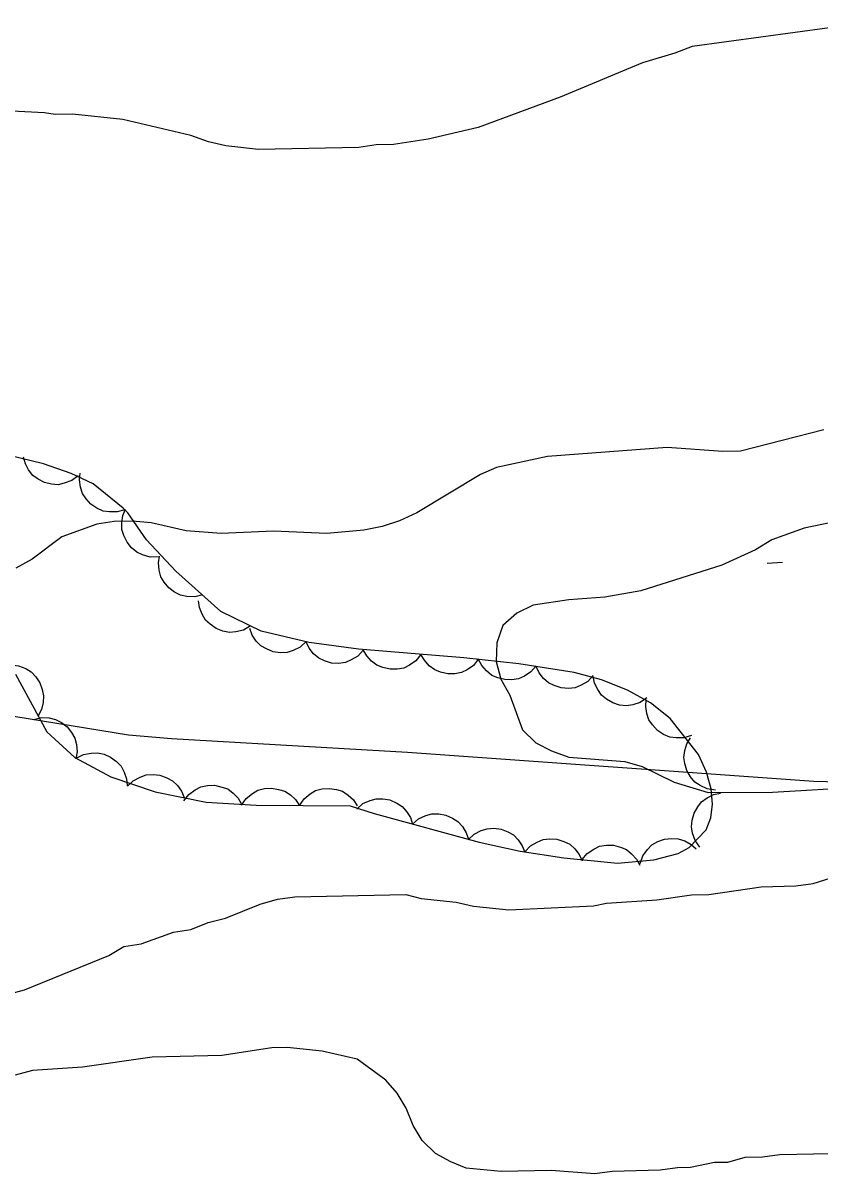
# Model space of a CAD drawing. Extents: x 336540 to 340074, y 5572036 to 5573747.
# Drawn here: x 338103.6 to 338144.9, y 5573049.7 to 5573109.4 of the extents above; entities that cross this region are included whole.
import ezdxf

# ---------------------------------------------------------------- set-up
doc = ezdxf.new("R2010")
doc.units = 0
for name, color, linetype in [('Niveau 1', 7, 'Continuous'), ('Niveau 2', 7, 'Continuous'), ('Niveau 22', 7, 'Continuous'), ('Niveau 3', 7, 'Continuous'), ('Niveau 44', 7, 'Continuous')]:
    doc.layers.add(name, color=color, linetype=linetype)

msp = doc.modelspace()

# ---------------------------------------------------------------- linework, layer by layer
at = {"layer": 'Niveau 1'}
for points in [[(338146.86, 5573083.76), (338144.1, 5573083.19), (338142.42, 5573082.59), (338141.58, 5573082.06), (338139.84, 5573081.28), (338135.63, 5573079.95), (338133.77, 5573079.62), (338131.91, 5573079.47), (338130.05, 5573079.2), (338129.21, 5573078.79), (338128.49, 5573078.15), (338128.17, 5573077.24), (338128.13, 5573076.28), (338128.38, 5573075.37), (338128.85, 5573074.54), (338129.51, 5573072.74), (338130.2, 5573072.07), (338131, 5573071.64), (338131.91, 5573071.32), (338134.8, 5573071.1), (338135.71, 5573070.83), (338137.37, 5573070.02), (338139.13, 5573069.49), (338142.47, 5573069.51)], [(338142.47, 5573069.51), (338147.15, 5573069.78)]]:
    msp.add_lwpolyline(points, dxfattribs=at)
at = {"layer": 'Niveau 2'}
for points in [[(338147.19, 5573109.38), (338138.3, 5573108.17), (338137.4, 5573107.81), (338135.72, 5573107.32), (338131.46, 5573105.53), (338127.21, 5573103.97), (338124.62, 5573103.35), (338122.82, 5573103.09), (338121.92, 5573103.07), (338121.02, 5573102.93), (338115.82, 5573102.82), (338114.13, 5573103.01), (338113.22, 5573103.22), (338112.31, 5573103.54), (338108.79, 5573104.37), (338106.18, 5573104.65), (338105.28, 5573104.63), (338104.72, 5573104.73), (338101.32, 5573104.89)], [(338145.12, 5573088.29), (338140.8, 5573087.18), (338139.89, 5573087.16), (338137.01, 5573087.38), (338130.8, 5573086.91), (338128.16, 5573086.34), (338127.32, 5573085.98), (338124.03, 5573083.99), (338123.13, 5573083.57), (338122.23, 5573083.27), (338121.28, 5573083.08), (338119.36, 5573082.92), (338116.59, 5573083.03), (338113.88, 5573082.92), (338112.07, 5573083.05), (338110.25, 5573083.46), (338109.29, 5573083.56), (338108.33, 5573083.53)], [(338108.33, 5573083.53), (338107.43, 5573083.4), (338105.63, 5573082.74), (338104.08, 5573081.58), (338103.24, 5573081.11)], [(338102.78, 5573059.01), (338103.68, 5573059.25), (338108.05, 5573061.04), (338108.83, 5573061.51), (338109.73, 5573061.64), (338111.41, 5573062.25), (338112.31, 5573062.38), (338113.21, 5573062.74), (338114.11, 5573062.98), (338115.9, 5573063.7), (338116.8, 5573063.95), (338117.7, 5573064.08), (338123.46, 5573064.2), (338124.25, 5573063.99), (338126.07, 5573063.81), (338126.97, 5573063.6), (338128.79, 5573063.41), (338133.19, 5573063.62), (338133.86, 5573063.75), (338136.46, 5573063.92), (338138.26, 5573064.18), (338139.16, 5573064.2), (338141.87, 5573064.6), (338143.67, 5573064.64), (338144.57, 5573064.77), (338147.27, 5573065.62)], [(338130.99, 5573049.89), (338128.4, 5573049.83), (338126.58, 5573050.02), (338125.79, 5573050.34), (338124.99, 5573050.78), (338124.3, 5573051.44), (338123.83, 5573052.22), (338123.47, 5573053.12), (338123, 5573053.9), (338122.42, 5573054.57), (338120.93, 5573055.66), (338119.11, 5573056.08), (338117.3, 5573056.26), (338116.51, 5573056.25), (338113.92, 5573055.85), (338110.31, 5573055.77), (338106.7, 5573055.24), (338104.11, 5573055.07), (338103.21, 5573054.83)], [(338146.34, 5573050.78), (338142.84, 5573050.71), (338141.94, 5573050.58), (338141.03, 5573050.56), (338140.13, 5573050.31), (338139.46, 5573050.3), (338138.22, 5573050.04), (338137.54, 5573050.03), (338136.64, 5573049.9), (338134.16, 5573049.84), (338133.26, 5573049.71), (338130.99, 5573049.89)]]:
    msp.add_lwpolyline(points, dxfattribs=at)
at = {"layer": 'Niveau 22'}
msp.add_lwpolyline([(338049.55, 5573077.04), (338055.52, 5573076.51), (338059.11, 5573076.37), (338067.19, 5573076.21), (338073.72, 5573076.33), (338075.61, 5573076.39), (338078.29, 5573076.7), (338087.33, 5573077.08), (338088.54, 5573076.81), (338090.09, 5573075.98), (338091.76, 5573075.28), (338092.86, 5573075.01), (338094.79, 5573075.24), (338097.44, 5573074.8), (338103.13, 5573073.44), (338109.08, 5573072.48), (338111.3, 5573072.28), (338123.55, 5573071.57), (338144.61, 5573070.08), (338150.49, 5573069.92)], dxfattribs=at)
at = {"layer": 'Niveau 3'}
msp.add_line((338142.19, 5573081.37), (338142.99, 5573081.43), dxfattribs=at)
at = {"layer": 'Niveau 44'}
for points in [[(338138.62, 5573071.46), (338137.16, 5573073.33), (338136.14, 5573074.14), (338134.95, 5573074.79), (338133.6, 5573075.33), (338132.19, 5573075.71), (338129.31, 5573076.16), (338126.46, 5573076.47), (338121, 5573076.91), (338118.44, 5573077.27), (338115.95, 5573077.85), (338113.86, 5573078.87), (338111.54, 5573080.97), (338110.01, 5573082.58), (338109.05, 5573083.98), (338108.81, 5573084.22), (338107.25, 5573085.49), (338106.11, 5573086.03), (338104.68, 5573086.52), (338102.3, 5573087.09)], [(338106.47, 5573085.91), (338106.14, 5573085.66), (338105.75, 5573085.52), (338105.43, 5573085.44), (338105.08, 5573085.47), (338104.72, 5573085.56), (338104.39, 5573085.74), (338104.12, 5573085.93), (338103.9, 5573086.21), (338103.73, 5573086.53), (338103.63, 5573086.88)], [(338108.89, 5573084.15), (338108.49, 5573084.03), (338108.09, 5573084.03), (338107.76, 5573084.08), (338107.44, 5573084.22), (338107.13, 5573084.43), (338106.88, 5573084.72), (338106.69, 5573084.98), (338106.59, 5573085.32), (338106.54, 5573085.69), (338106.57, 5573086.05)], [(338110.62, 5573081.7), (338110.2, 5573081.69), (338109.81, 5573081.81), (338109.51, 5573081.95), (338109.24, 5573082.17), (338109.01, 5573082.46), (338108.84, 5573082.81), (338108.74, 5573083.12), (338108.73, 5573083.47), (338108.79, 5573083.84), (338108.92, 5573084.17)], [(338112.91, 5573079.73), (338112.51, 5573079.63), (338112.1, 5573079.65), (338111.78, 5573079.71), (338111.46, 5573079.87), (338111.17, 5573080.1), (338110.93, 5573080.4), (338110.76, 5573080.67), (338110.67, 5573081.02), (338110.64, 5573081.39), (338110.69, 5573081.74)], [(338115.41, 5573078.12), (338115.04, 5573077.91), (338114.65, 5573077.82), (338114.32, 5573077.78), (338113.97, 5573077.85), (338113.63, 5573077.99), (338113.32, 5573078.21), (338113.07, 5573078.43), (338112.9, 5573078.73), (338112.76, 5573079.07), (338112.71, 5573079.43)], [(338118.28, 5573077.31), (338117.98, 5573077.02), (338117.61, 5573076.85), (338117.3, 5573076.74), (338116.95, 5573076.73), (338116.58, 5573076.78), (338116.23, 5573076.93), (338115.94, 5573077.09), (338115.7, 5573077.34), (338115.49, 5573077.65), (338115.36, 5573077.99)], [(338121.25, 5573076.87), (338120.97, 5573076.56), (338120.62, 5573076.36), (338120.32, 5573076.22), (338119.97, 5573076.18), (338119.6, 5573076.2), (338119.24, 5573076.32), (338118.94, 5573076.45), (338118.67, 5573076.68), (338118.44, 5573076.97), (338118.28, 5573077.29)], [(338124.24, 5573076.65), (338123.98, 5573076.32), (338123.65, 5573076.09), (338123.35, 5573075.94), (338123.01, 5573075.88), (338122.64, 5573075.88), (338122.26, 5573075.97), (338121.96, 5573076.09), (338121.68, 5573076.3), (338121.43, 5573076.58), (338121.25, 5573076.89)], [(338127.23, 5573076.41), (338126.97, 5573076.08), (338126.64, 5573075.85), (338126.34, 5573075.7), (338126, 5573075.64), (338125.63, 5573075.64), (338125.25, 5573075.73), (338124.95, 5573075.85), (338124.67, 5573076.06), (338124.42, 5573076.34), (338124.24, 5573076.65)], [(338102.96, 5573076.1), (338103.37, 5573076.06), (338103.75, 5573075.91), (338104.04, 5573075.74), (338104.28, 5573075.49), (338104.48, 5573075.18), (338104.61, 5573074.82), (338104.68, 5573074.5), (338104.65, 5573074.15), (338104.56, 5573073.79), (338104.4, 5573073.47)], [(338130.21, 5573076.06), (338129.94, 5573075.74), (338129.6, 5573075.52), (338129.3, 5573075.38), (338128.95, 5573075.33), (338128.59, 5573075.34), (338128.22, 5573075.44), (338127.91, 5573075.56), (338127.64, 5573075.79), (338127.4, 5573076.07), (338127.23, 5573076.39)], [(338133.17, 5573075.56), (338132.89, 5573075.25), (338132.54, 5573075.05), (338132.23, 5573074.92), (338131.88, 5573074.88), (338131.51, 5573074.91), (338131.15, 5573075.03), (338130.85, 5573075.17), (338130.59, 5573075.4), (338130.36, 5573075.69), (338130.21, 5573076.02)], [(338103.22, 5573075.62), (338104.85, 5573072.64), (338106.29, 5573071.3), (338108.16, 5573070.3), (338110.46, 5573069.52), (338113.11, 5573068.99), (338115.7, 5573068.83), (338120.57, 5573068.8), (338121.81, 5573068.39), (338127.26, 5573066.91), (338129.38, 5573066.45), (338131.64, 5573066.1), (338134.42, 5573065.83), (338136.31, 5573065.99), (338137.57, 5573066.32), (338138.14, 5573066.64), (338139.03, 5573067.55), (338139.27, 5573068.18), (338139.36, 5573068.88), (338139.29, 5573069.67), (338139.05, 5573070.55), (338138.62, 5573071.46)], [(338135.95, 5573074.39), (338135.61, 5573074.15), (338135.22, 5573074.03), (338134.89, 5573073.98), (338134.54, 5573074.02), (338134.19, 5573074.13), (338133.86, 5573074.33), (338133.6, 5573074.53), (338133.4, 5573074.82), (338133.24, 5573075.15), (338133.17, 5573075.5)], [(338138.27, 5573072.45), (338137.87, 5573072.32), (338137.47, 5573072.32), (338137.14, 5573072.36), (338136.82, 5573072.5), (338136.51, 5573072.7), (338136.25, 5573072.99), (338136.06, 5573073.25), (338135.95, 5573073.59), (338135.9, 5573073.95), (338135.92, 5573074.31)], [(338104.16, 5573073.28), (338104.57, 5573073.38), (338104.97, 5573073.35), (338105.29, 5573073.28), (338105.61, 5573073.12), (338105.9, 5573072.89), (338106.13, 5573072.59), (338106.3, 5573072.31), (338106.38, 5573071.97), (338106.41, 5573071.6), (338106.35, 5573071.24)], [(338139.5, 5573069.61), (338139.08, 5573069.67), (338138.72, 5573069.85), (338138.44, 5573070.03), (338138.21, 5573070.3), (338138.03, 5573070.62), (338137.92, 5573070.99), (338137.87, 5573071.31), (338137.92, 5573071.66), (338138.03, 5573072.01), (338138.21, 5573072.32)], [(338106.37, 5573071.26), (338106.74, 5573071.45), (338107.14, 5573071.53), (338107.47, 5573071.55), (338107.81, 5573071.47), (338108.15, 5573071.32), (338108.45, 5573071.09), (338108.69, 5573070.86), (338108.85, 5573070.55), (338108.98, 5573070.2), (338109.01, 5573069.84)], [(338109.03, 5573069.81), (338109.32, 5573070.1), (338109.68, 5573070.29), (338110, 5573070.4), (338110.35, 5573070.42), (338110.71, 5573070.38), (338111.07, 5573070.25), (338111.36, 5573070.1), (338111.61, 5573069.85), (338111.83, 5573069.55), (338111.97, 5573069.22)], [(338111.95, 5573069.06), (338112.2, 5573069.39), (338112.54, 5573069.63), (338112.83, 5573069.78), (338113.17, 5573069.85), (338113.54, 5573069.86), (338113.91, 5573069.77), (338114.22, 5573069.67), (338114.5, 5573069.45), (338114.76, 5573069.19), (338114.94, 5573068.88)], [(338114.94, 5573068.83), (338115.18, 5573069.18), (338115.5, 5573069.43), (338115.78, 5573069.6), (338116.12, 5573069.69), (338116.49, 5573069.72), (338116.86, 5573069.65), (338117.18, 5573069.56), (338117.47, 5573069.37), (338117.74, 5573069.12), (338117.94, 5573068.82)], [(338117.94, 5573068.82), (338118.18, 5573069.16), (338118.5, 5573069.41), (338118.78, 5573069.59), (338119.12, 5573069.67), (338119.49, 5573069.7), (338119.86, 5573069.64), (338120.18, 5573069.55), (338120.47, 5573069.35), (338120.74, 5573069.1), (338120.94, 5573068.8)], [(338138.69, 5573066.66), (338138.45, 5573067), (338138.32, 5573067.38), (338138.26, 5573067.71), (338138.3, 5573068.06), (338138.4, 5573068.41), (338138.59, 5573068.74), (338138.79, 5573069.01), (338139.07, 5573069.21), (338139.41, 5573069.38), (338139.76, 5573069.46)], [(338120.91, 5573068.63), (338121.22, 5573068.91), (338121.6, 5573069.07), (338121.91, 5573069.16), (338122.27, 5573069.16), (338122.63, 5573069.1), (338122.98, 5573068.94), (338123.26, 5573068.77), (338123.49, 5573068.5), (338123.69, 5573068.19), (338123.8, 5573067.85)], [(338123.8, 5573067.85), (338124.12, 5573068.12), (338124.49, 5573068.29), (338124.81, 5573068.38), (338125.16, 5573068.38), (338125.52, 5573068.31), (338125.87, 5573068.15), (338126.15, 5573067.98), (338126.39, 5573067.72), (338126.58, 5573067.4), (338126.7, 5573067.06)], [(338126.69, 5573067.03), (338126.99, 5573067.32), (338127.36, 5573067.51), (338127.67, 5573067.61), (338128.02, 5573067.63), (338128.39, 5573067.58), (338128.74, 5573067.44), (338129.03, 5573067.29), (338129.28, 5573067.04), (338129.49, 5573066.73), (338129.62, 5573066.4)], [(338129.63, 5573066.41), (338129.91, 5573066.72), (338130.26, 5573066.92), (338130.57, 5573067.05), (338130.92, 5573067.09), (338131.29, 5573067.06), (338131.65, 5573066.94), (338131.95, 5573066.81), (338132.21, 5573066.57), (338132.44, 5573066.28), (338132.59, 5573065.95)], [(338135.61, 5573065.81), (338135.74, 5573066.2), (338135.99, 5573066.53), (338136.21, 5573066.77), (338136.52, 5573066.94), (338136.87, 5573067.06), (338137.25, 5573067.1), (338137.58, 5573067.09), (338137.91, 5573066.98), (338138.24, 5573066.8), (338138.51, 5573066.57)], [(338132.6, 5573066.01), (338132.86, 5573066.33), (338133.2, 5573066.55), (338133.5, 5573066.7), (338133.85, 5573066.75), (338134.22, 5573066.75), (338134.59, 5573066.65), (338134.89, 5573066.53), (338135.16, 5573066.31), (338135.41, 5573066.03), (338135.58, 5573065.72)]]:
    msp.add_lwpolyline(points, dxfattribs=at)

doc.saveas('drawing.dxf')
